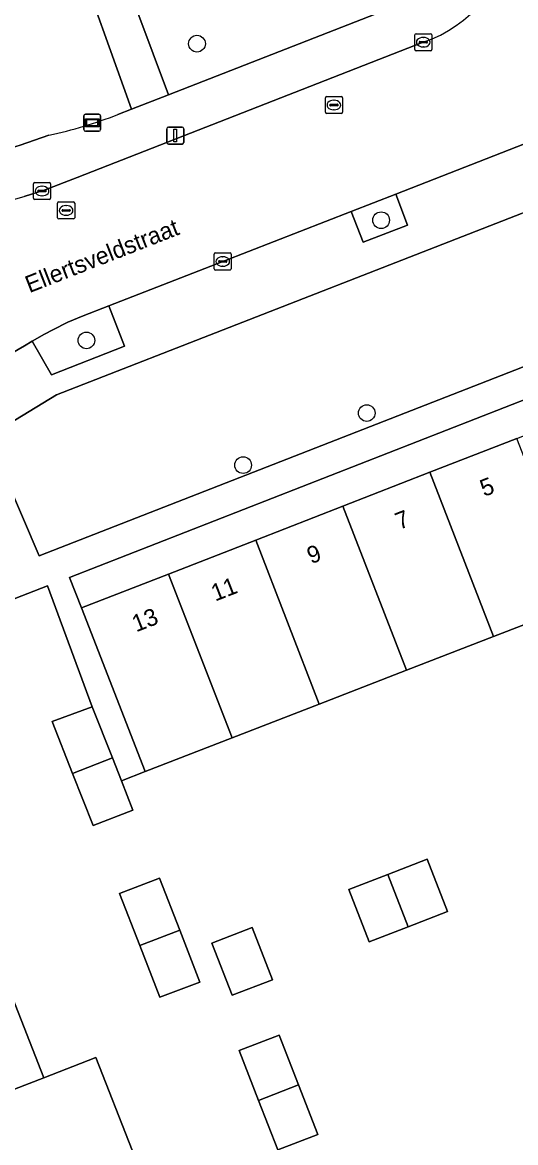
# Model space of a CAD drawing. Extents: x 159680 to 160786, y 387323 to 388340.
# Drawn here: x 159850.1 to 159879, y 387740.3 to 387806 of the extents above; entities that cross this region are included whole.
import ezdxf

# ---------------------------------------------------------------- set-up
doc = ezdxf.new("R2010")
doc.units = 0
for name, color, linetype in [('IMGEO_Boom', 7, 'Continuous'), ('IMGEO_Erf', 7, 'Continuous'), ('IMGEO_Groenvoorziening', 7, 'Continuous'), ('IMGEO_Kolk', 7, 'Continuous'), ('IMGEO_Lichtmast', 7, 'Continuous'), ('IMGEO_Openbare_ruimte_label', 7, 'Continuous'), ('IMGEO_Pand', 7, 'Continuous'), ('IMGEO_Pand_nummerreeks', 7, 'Continuous'), ('IMGEO_Rijbaan_lokaal_gesloten', 7, 'Continuous'), ('IMGEO_Rioolput', 7, 'Continuous'), ('IMGEO_Verklikker', 7, 'Continuous'), ('IMGEO_Voetpad_open', 7, 'Continuous')]:
    doc.layers.add(name, color=color, linetype=linetype)

msp = doc.modelspace()

# ---------------------------------------------------------------- linework, layer by layer
at = {"layer": 'IMGEO_Boom'}
for centre in [(159860.324, 387804.755), (159871.111, 387794.407), (159853.845, 387787.363), (159870.269, 387783.106), (159863.027, 387780.054)]:
    msp.add_circle(centre, 0.489, dxfattribs=at)
at = {"layer": 'IMGEO_Erf'}
for points in [[(159855.695, 387800.602), (159856.484, 387800.91), (159853.031, 387810.594), (159849.48, 387809.209), (159834.729, 387847.038), (159833.556, 387846.581), (159832.044, 387847.281), (159828.131, 387857.251), (159823.313, 387869.646), (159817.654, 387873.188), (159815.606, 387870.293), (159814.209, 387869.903), (159816.632, 387861.214), (159809.352, 387859.172), (159805.677, 387858.141), (159779.046, 387953.498)], [(159847.208, 387880.408), (159841.744, 387878.794), (159837.725, 387877.749), (159838.664, 387874.23), (159836.584, 387873.414), (159860.016, 387813.317), (159855.053, 387811.382), (159858.661, 387801.76), (159871.218, 387806.662)], [(159848.161, 387798.261), (159849.969, 387798.811), (159851.654, 387799.389)], [(159882.805, 387771.989), (159877.7, 387770.009), (159872.594, 387768.029), (159867.489, 387766.049), (159862.384, 387764.069), (159857.279, 387762.089), (159855.895, 387761.552), (159856.571, 387759.832), (159854.235, 387758.934), (159853.04, 387761.98), (159851.844, 387765.026), (159854.189, 387765.89), (159851.576, 387772.974), (159824.157, 387762.288)], [(159847.951, 387736.558), (159845.984, 387741.61), (159843.013, 387740.421), (159842.844, 387740.856), (159840.856, 387745.97), (159838.898, 387751.005), (159836.935, 387756.055), (159834.326, 387762.766), (159840.173, 387765.018), (159841.356, 387761.964), (159844.011, 387763.006), (159845.442, 387759.332), (159847.408, 387754.282), (159849.369, 387749.248), (159851.355, 387744.148), (159854.395, 387745.324), (159856.53, 387739.898)]]:
    msp.add_lwpolyline(points, dxfattribs=at)
for points in [[(159879.071, 387781.617), (159884.173, 387783.603), (159889.217, 387785.566), (159888.535, 387787.416), (159852.85, 387773.468), (159853.549, 387771.683), (159858.66, 387773.672), (159863.762, 387775.658), (159868.865, 387777.644), (159873.968, 387779.631)], [(159870.415, 387752.106), (159869.225, 387755.175), (159871.51, 387756.067), (159873.802, 387756.961), (159874.994, 387753.887), (159872.705, 387752.997)], [(159858.145, 387748.863), (159856.971, 387751.9), (159855.793, 387754.949), (159858.135, 387755.853), (159859.313, 387752.804), (159860.49, 387749.756)], [(159862.38, 387748.982), (159861.19, 387752.037), (159863.552, 387752.953), (159864.746, 387749.886)], [(159866.279, 387743.737), (159867.412, 387740.826), (159865.065, 387739.914), (159863.934, 387742.823), (159862.799, 387745.743), (159865.145, 387746.647)]]:
    msp.add_lwpolyline(points, close=True, dxfattribs=at)
msp.add_arc((159845.551, 387827.059), 28.335, 282.43872, 290.97798, dxfattribs=at)
at = {"layer": 'IMGEO_Groenvoorziening'}
for points in [[(159887.85, 387789.101), (159884.834, 387796.943), (159852.103, 387784.175), (159848.069, 387781.74), (159851.074, 387774.741)], [(159871.972, 387795.937), (159869.348, 387794.92), (159870.067, 387793.127), (159872.655, 387794.127)], [(159855.16, 387789.388), (159853.652, 387788.804), (159852.765, 387788.424), (159851.879, 387787.982), (159851.392, 387787.722), (159850.661, 387787.323), (159851.793, 387785.348), (159856.085, 387787.023)]]:
    msp.add_lwpolyline(points, close=True, dxfattribs=at)
at = {"layer": 'IMGEO_Kolk'}
for p, q in [((159873.08, 387804.415), (159873.08, 387805.267)), ((159873.155, 387805.341), (159874.007, 387805.341)), ((159873.339, 387804.835), (159873.339, 387804.847)), ((159873.382, 387804.884), (159873.78, 387804.884)), ((159873.568, 387805.121), (159873.593, 387805.121)), ((159873.823, 387804.847), (159873.823, 387804.835)), ((159874.081, 387805.267), (159874.081, 387804.415)), ((159874.007, 387804.341), (159873.155, 387804.341)), ((159873.777, 387804.798), (159873.379, 387804.798)), ((159873.591, 387804.561), (159873.566, 387804.561)), ((159850.747, 387795.692), (159850.747, 387796.544)), ((159850.822, 387796.618), (159851.674, 387796.618)), ((159851.235, 387796.398), (159851.26, 387796.398)), ((159851.748, 387796.544), (159851.748, 387795.692)), ((159851.006, 387796.112), (159851.006, 387796.124)), ((159851.444, 387796.075), (159851.046, 387796.075)), ((159851.049, 387796.161), (159851.447, 387796.161)), ((159851.258, 387795.838), (159851.233, 387795.838)), ((159851.49, 387796.124), (159851.49, 387796.112)), ((159851.674, 387795.618), (159850.822, 387795.618)), ((159861.334, 387791.563), (159861.334, 387792.415)), ((159861.409, 387792.489), (159862.261, 387792.489)), ((159862.335, 387792.415), (159862.335, 387791.563)), ((159861.593, 387791.983), (159861.593, 387791.995)), ((159862.031, 387791.946), (159861.633, 387791.946)), ((159861.636, 387792.032), (159862.034, 387792.032)), ((159861.845, 387791.709), (159861.82, 387791.709)), ((159861.822, 387792.269), (159861.847, 387792.269)), ((159862.077, 387791.995), (159862.077, 387791.983)), ((159862.261, 387791.489), (159861.409, 387791.489))]:
    msp.add_line(p, q, dxfattribs=at)
for points in [[(159873.08, 387804.415), (159873.08, 387805.267)], [(159873.155, 387805.341), (159874.007, 387805.341)], [(159874.081, 387805.267), (159874.081, 387804.415)], [(159874.007, 387804.341), (159873.155, 387804.341)], [(159850.747, 387795.692), (159850.747, 387796.544)], [(159850.822, 387796.618), (159851.674, 387796.618)], [(159851.748, 387796.544), (159851.748, 387795.692)], [(159851.674, 387795.618), (159850.822, 387795.618)], [(159861.334, 387791.563), (159861.334, 387792.415)], [(159861.409, 387792.489), (159862.261, 387792.489)], [(159862.335, 387792.415), (159862.335, 387791.563)], [(159862.261, 387791.489), (159861.409, 387791.489)]]:
    msp.add_lwpolyline(points, dxfattribs=at)
for centre, radius, start, end in [((159873.157, 387805.265), 0.0765, 91.55205, 178.44795), ((159873.157, 387805.265), 0.0765, 91.55205, 178.44795), ((159873.379, 387804.844), 0.0403, 85.87752, 175.75265), ((159873.784, 387804.846), 0.0386, 1.73085, 96.63898), ((159874.005, 387805.265), 0.0765, 1.55205, 88.44795), ((159874.005, 387805.265), 0.0765, 1.55205, 88.44795), ((159873.157, 387804.417), 0.0765, 181.55205, 268.44795), ((159873.157, 387804.417), 0.0765, 181.55205, 268.44795), ((159873.376, 387804.834), 0.0366, 178.93798, 274.71019), ((159873.78, 387804.841), 0.043, 264.86636, 352.45326), ((159874.005, 387804.417), 0.0765, 271.55205, 358.44795), ((159874.005, 387804.417), 0.0765, 271.55205, 358.44795), ((159850.824, 387796.542), 0.0765, 91.55205, 178.44795), ((159850.824, 387796.542), 0.0765, 91.55205, 178.44795), ((159851.672, 387796.542), 0.0765, 1.55205, 88.44795), ((159851.672, 387796.542), 0.0765, 1.55205, 88.44795), ((159850.824, 387795.694), 0.0765, 181.55205, 268.44795), ((159850.824, 387795.694), 0.0765, 181.55205, 268.44795), ((159851.046, 387796.121), 0.0403, 85.87752, 175.75265), ((159851.043, 387796.111), 0.0366, 178.93798, 274.71019), ((159851.447, 387796.118), 0.043, 264.86636, 352.45326), ((159851.451, 387796.123), 0.0386, 1.73085, 96.63898), ((159851.672, 387795.694), 0.0765, 271.55205, 358.44795), ((159851.672, 387795.694), 0.0765, 271.55205, 358.44795), ((159861.411, 387792.413), 0.0765, 91.55205, 178.44795), ((159861.411, 387792.413), 0.0765, 91.55205, 178.44795), ((159862.259, 387792.413), 0.0765, 1.55205, 88.44795), ((159862.259, 387792.413), 0.0765, 1.55205, 88.44795), ((159861.633, 387791.992), 0.0403, 85.87752, 175.75265), ((159861.63, 387791.982), 0.0366, 178.93798, 274.71019), ((159862.034, 387791.989), 0.043, 264.86636, 352.45326), ((159862.038, 387791.994), 0.0386, 1.73085, 96.63898), ((159861.411, 387791.565), 0.0765, 181.55205, 268.44795), ((159861.411, 387791.565), 0.0765, 181.55205, 268.44795), ((159862.259, 387791.565), 0.0765, 271.55205, 358.44795), ((159862.259, 387791.565), 0.0765, 271.55205, 358.44795)]:
    msp.add_arc(centre, radius, start, end, dxfattribs=at)
for centre, major_axis, ratio, start_param, end_param in [((159873.567, 387804.841), (-0.387, 0.002), 0.722429, 4.712389, 7.853982), ((159873.592, 387804.841), (-0.39, 0.002), 0.717154, 1.570796, 4.712389), ((159851.234, 387796.118), (-0.387, 0.002), 0.722429, 4.712389, 7.853982), ((159851.259, 387796.118), (-0.39, 0.002), 0.717154, 1.570796, 4.712389), ((159861.821, 387791.989), (-0.387, 0.002), 0.722429, 4.712389, 7.853982), ((159861.846, 387791.989), (-0.39, 0.002), 0.717154, 1.570796, 4.712389)]:
    msp.add_ellipse(centre, major_axis=major_axis, ratio=ratio, start_param=start_param, end_param=end_param, dxfattribs=at)
at = {"layer": 'IMGEO_Lichtmast'}
for p, q in [((159858.556, 387798.969), (159858.556, 387799.769)), ((159858.556, 387799.769), (159858.556, 387798.969)), ((159858.656, 387799.869), (159859.446, 387799.869)), ((159859.446, 387799.869), (159858.656, 387799.869)), ((159859.546, 387799.769), (159859.546, 387798.969)), ((159859.546, 387798.969), (159859.546, 387799.769)), ((159859.446, 387798.869), (159858.656, 387798.869)), ((159858.656, 387798.869), (159859.446, 387798.869))]:
    msp.add_line(p, q, dxfattribs=at)
msp.add_lwpolyline([(159858.976, 387799.744), (159859.126, 387799.744), (159859.126, 387798.994), (159858.976, 387798.994), (159858.976, 387799.744)], dxfattribs=at)
for centre, start, end in [((159858.656, 387799.769), 90, 180), ((159858.656, 387799.769), 90, 180), ((159859.446, 387799.769), 0, 90), ((159859.446, 387799.769), 360, 90), ((159858.656, 387798.969), 180, 270), ((159858.656, 387798.969), 180, 270), ((159859.446, 387798.969), 270, 0), ((159859.446, 387798.969), 270, 0)]:
    msp.add_arc(centre, 0.1, start, end, dxfattribs=at)
at = {"layer": 'IMGEO_Pand'}
for points in [[(159879.071, 387781.617), (159873.968, 387779.631), (159877.7, 387770.009), (159882.805, 387771.989)], [(159873.968, 387779.631), (159868.865, 387777.644), (159872.594, 387768.029), (159877.7, 387770.009)], [(159868.865, 387777.644), (159863.762, 387775.658), (159867.489, 387766.049), (159872.594, 387768.029)], [(159863.762, 387775.658), (159858.66, 387773.672), (159862.384, 387764.069), (159867.489, 387766.049)], [(159858.66, 387773.672), (159853.549, 387771.683), (159857.279, 387762.089), (159862.384, 387764.069)], [(159851.844, 387765.026), (159853.04, 387761.98), (159855.367, 387762.894), (159854.189, 387765.89)], [(159855.895, 387761.552), (159855.367, 387762.894), (159853.04, 387761.98), (159854.235, 387758.934), (159856.571, 387759.832)], [(159871.51, 387756.067), (159872.705, 387752.997), (159874.994, 387753.887), (159873.802, 387756.961)], [(159858.135, 387755.853), (159855.793, 387754.949), (159856.971, 387751.9), (159859.313, 387752.804)], [(159871.51, 387756.067), (159869.225, 387755.175), (159870.415, 387752.106), (159872.705, 387752.997)], [(159859.313, 387752.804), (159856.971, 387751.9), (159858.145, 387748.863), (159860.49, 387749.756)], [(159864.746, 387749.886), (159863.552, 387752.953), (159861.19, 387752.037), (159862.38, 387748.982)], [(159849.369, 387749.248), (159840.856, 387745.97), (159842.844, 387740.856), (159843.013, 387740.421), (159845.984, 387741.61), (159845.844, 387741.969), (159845.828, 387742.01), (159851.355, 387744.148)], [(159865.145, 387746.647), (159862.799, 387745.743), (159863.934, 387742.823), (159866.279, 387743.737)], [(159854.395, 387745.324), (159851.355, 387744.148), (159845.828, 387742.01), (159845.844, 387741.969), (159845.984, 387741.61), (159847.951, 387736.558), (159856.53, 387739.898)], [(159866.279, 387743.737), (159863.934, 387742.823), (159865.065, 387739.914), (159867.412, 387740.826)]]:
    msp.add_lwpolyline(points, close=True, dxfattribs=at)
at = {"layer": 'IMGEO_Rijbaan_lokaal_gesloten'}
for points in [[(159873.581, 387804.841), (159853.296, 387796.908), (159851.432, 387796.197), (159850.208, 387795.792)], [(159851.392, 387787.722), (159851.879, 387787.982), (159852.765, 387788.424), (159853.652, 387788.804), (159855.16, 387789.388), (159861.835, 387791.989), (159869.348, 387794.92), (159871.972, 387795.937), (159880.407, 387799.243), (159881.436, 387799.659)], [(159828.926, 387775.861), (159829.48, 387775.93), (159831.047, 387773.947), (159838.282, 387779.58), (159839.919, 387780.743), (159840.766, 387781.286), (159844.166, 387783.389), (159849.485, 387786.622), (159850.217, 387787.047), (159850.661, 387787.323), (159851.392, 387787.722)]]:
    msp.add_lwpolyline(points, dxfattribs=at)
for centre, radius, start, end in [((159871.107, 387812.176), 7.741, 288.63649, 352.28793), ((159836.225, 387844.85), 51.012, 276.72439, 285.90923)]:
    msp.add_arc(centre, radius, start, end, dxfattribs=at)
at = {"layer": 'IMGEO_Rioolput'}
for p, q in [((159867.845, 387800.732), (159867.845, 387801.584)), ((159867.92, 387801.658), (159868.772, 387801.658)), ((159868.846, 387801.584), (159868.846, 387800.732)), ((159868.104, 387801.152), (159868.104, 387801.164)), ((159868.542, 387801.115), (159868.144, 387801.115)), ((159868.147, 387801.201), (159868.545, 387801.201)), ((159868.333, 387801.438), (159868.358, 387801.438)), ((159868.588, 387801.164), (159868.588, 387801.152)), ((159868.772, 387800.658), (159867.92, 387800.658)), ((159868.356, 387800.878), (159868.331, 387800.878)), ((159852.158, 387794.556), (159852.158, 387795.408)), ((159852.233, 387795.482), (159853.085, 387795.482)), ((159852.46, 387795.025), (159852.858, 387795.025)), ((159852.646, 387795.262), (159852.671, 387795.262)), ((159853.159, 387795.408), (159853.159, 387794.556)), ((159853.085, 387794.482), (159852.233, 387794.482)), ((159852.417, 387794.976), (159852.417, 387794.988)), ((159852.855, 387794.939), (159852.457, 387794.939)), ((159852.669, 387794.702), (159852.644, 387794.702)), ((159852.901, 387794.988), (159852.901, 387794.976))]:
    msp.add_line(p, q, dxfattribs=at)
for points in [[(159867.845, 387800.732), (159867.845, 387801.584)], [(159867.92, 387801.658), (159868.772, 387801.658)], [(159868.846, 387801.584), (159868.846, 387800.732)], [(159868.772, 387800.658), (159867.92, 387800.658)], [(159852.158, 387794.556), (159852.158, 387795.408)], [(159852.233, 387795.482), (159853.085, 387795.482)], [(159853.159, 387795.408), (159853.159, 387794.556)], [(159853.085, 387794.482), (159852.233, 387794.482)]]:
    msp.add_lwpolyline(points, dxfattribs=at)
for centre, radius, start, end in [((159867.922, 387801.582), 0.0765, 91.55205, 178.44795), ((159867.922, 387801.582), 0.0765, 91.55205, 178.44795), ((159868.77, 387801.582), 0.0765, 1.55205, 88.44795), ((159868.77, 387801.582), 0.0765, 1.55205, 88.44795), ((159868.144, 387801.161), 0.0403, 85.87752, 175.75265), ((159868.141, 387801.151), 0.0366, 178.93798, 274.71019), ((159868.545, 387801.158), 0.043, 264.86636, 352.45326), ((159868.549, 387801.163), 0.0386, 1.73085, 96.63898), ((159867.922, 387800.734), 0.0765, 181.55205, 268.44795), ((159867.922, 387800.734), 0.0765, 181.55205, 268.44795), ((159868.77, 387800.734), 0.0765, 271.55205, 358.44795), ((159868.77, 387800.734), 0.0765, 271.55205, 358.44795), ((159852.235, 387795.406), 0.0765, 91.55205, 178.44795), ((159852.235, 387795.406), 0.0765, 91.55205, 178.44795), ((159852.457, 387794.985), 0.0403, 85.87752, 175.75265), ((159852.862, 387794.987), 0.0386, 1.73085, 96.63898), ((159853.083, 387795.406), 0.0765, 1.55205, 88.44795), ((159853.083, 387795.406), 0.0765, 1.55205, 88.44795), ((159852.235, 387794.558), 0.0765, 181.55205, 268.44795), ((159852.235, 387794.558), 0.0765, 181.55205, 268.44795), ((159852.454, 387794.975), 0.0366, 178.93798, 274.71019), ((159852.858, 387794.982), 0.043, 264.86636, 352.45326), ((159853.083, 387794.558), 0.0765, 271.55205, 358.44795), ((159853.083, 387794.558), 0.0765, 271.55205, 358.44795)]:
    msp.add_arc(centre, radius, start, end, dxfattribs=at)
for centre, major_axis, ratio, start_param, end_param in [((159868.332, 387801.158), (-0.387, 0.002), 0.722429, 4.712389, 7.853982), ((159868.357, 387801.158), (-0.39, 0.002), 0.717154, 1.570796, 4.712389), ((159852.645, 387794.982), (-0.387, 0.002), 0.722429, 4.712389, 7.853982), ((159852.67, 387794.982), (-0.39, 0.002), 0.717154, 1.570796, 4.712389)]:
    msp.add_ellipse(centre, major_axis=major_axis, ratio=ratio, start_param=start_param, end_param=end_param, dxfattribs=at)
at = {"layer": 'IMGEO_Verklikker'}
for p, q in [((159853.688, 387799.722), (159853.688, 387800.522)), ((159853.688, 387800.522), (159853.688, 387799.722)), ((159853.788, 387800.622), (159854.578, 387800.622)), ((159854.578, 387800.622), (159853.788, 387800.622)), ((159854.678, 387800.522), (159854.678, 387799.722)), ((159854.678, 387799.722), (159854.678, 387800.522)), ((159854.578, 387799.622), (159853.788, 387799.622)), ((159853.788, 387799.622), (159854.578, 387799.622))]:
    msp.add_line(p, q, dxfattribs=at)
for points in [[(159853.789, 387800.354), (159854.577, 387800.354), (159854.577, 387799.89), (159853.789, 387799.89), (159853.789, 387800.354)], [(159853.854, 387800.289), (159853.854, 387799.955), (159854.512, 387799.955), (159854.512, 387800.289), (159853.854, 387800.289)]]:
    msp.add_lwpolyline(points, dxfattribs=at)
for centre, start, end in [((159853.788, 387800.522), 90, 180), ((159853.788, 387800.522), 90, 180), ((159854.578, 387800.522), 0, 90), ((159854.578, 387800.522), 360, 90), ((159853.788, 387799.722), 180, 270), ((159853.788, 387799.722), 180, 270), ((159854.578, 387799.722), 270, 0), ((159854.578, 387799.722), 270, 0)]:
    msp.add_arc(centre, 0.1, start, end, dxfattribs=at)
at = {"layer": 'IMGEO_Voetpad_open'}
for points in [[(159855.053, 387811.382), (159853.031, 387810.594), (159856.484, 387800.91), (159858.661, 387801.76)], [(159848.069, 387781.74), (159852.103, 387784.175), (159884.834, 387796.943), (159887.85, 387789.101), (159851.074, 387774.741)]]:
    msp.add_lwpolyline(points, close=True, dxfattribs=at)
for points in [[(159871.218, 387806.662), (159858.661, 387801.76), (159856.484, 387800.91), (159855.695, 387800.602)], [(159850.208, 387795.792), (159851.432, 387796.197), (159853.296, 387796.908), (159873.581, 387804.841)], [(159851.576, 387772.974), (159854.189, 387765.89), (159855.367, 387762.894), (159855.895, 387761.552), (159857.279, 387762.089), (159853.549, 387771.683), (159852.85, 387773.468), (159888.535, 387787.416), (159889.217, 387785.566), (159893.015, 387775.949), (159894.514, 387776.112), (159893.362, 387779.124), (159892.209, 387782.135), (159889.82, 387787.926), (159912.569, 387796.796), (159914.429, 387797.56), (159912.558, 387802.402), (159911.857, 387804.088)], [(159880.407, 387799.243), (159871.972, 387795.937), (159872.655, 387794.127), (159870.067, 387793.127), (159869.348, 387794.92), (159861.835, 387791.989), (159855.16, 387789.388), (159856.085, 387787.023), (159851.793, 387785.348), (159850.661, 387787.323), (159850.217, 387787.047), (159849.485, 387786.622), (159844.166, 387783.389), (159840.766, 387781.286), (159839.919, 387780.743), (159838.282, 387779.58), (159831.047, 387773.947), (159824.096, 387768.535)], [(159851.654, 387799.389), (159849.969, 387798.811), (159848.161, 387798.261)], [(159824.157, 387762.288), (159851.576, 387772.974)]]:
    msp.add_lwpolyline(points, dxfattribs=at)
for centre, radius, start, end in [((159871.107, 387812.176), 7.741, 288.63649, 352.28793), ((159845.551, 387827.059), 28.335, 282.43872, 290.97798), ((159836.225, 387844.85), 51.012, 276.72439, 285.90923)]:
    msp.add_arc(centre, radius, start, end, dxfattribs=at)

# ---------------------------------------------------------------- texts
at = {"layer": 'IMGEO_Openbare_ruimte_label'}
msp.add_text('Ellertsveldstraat', height=1, rotation=21.35438, dxfattribs=at).set_placement((159850.504, 387790.129))
at = {"layer": 'IMGEO_Pand_nummerreeks'}
for s, p in [('5', (159877.146, 387778.185)), ('7', (159872.181, 387776.252)), ('9', (159867.01, 387774.239)), ('11', (159861.393, 387772.054)), ('13', (159856.759, 387770.25))]:
    msp.add_text(s, height=1, rotation=21.26819, dxfattribs=at).set_placement(p)

doc.saveas('drawing.dxf')
